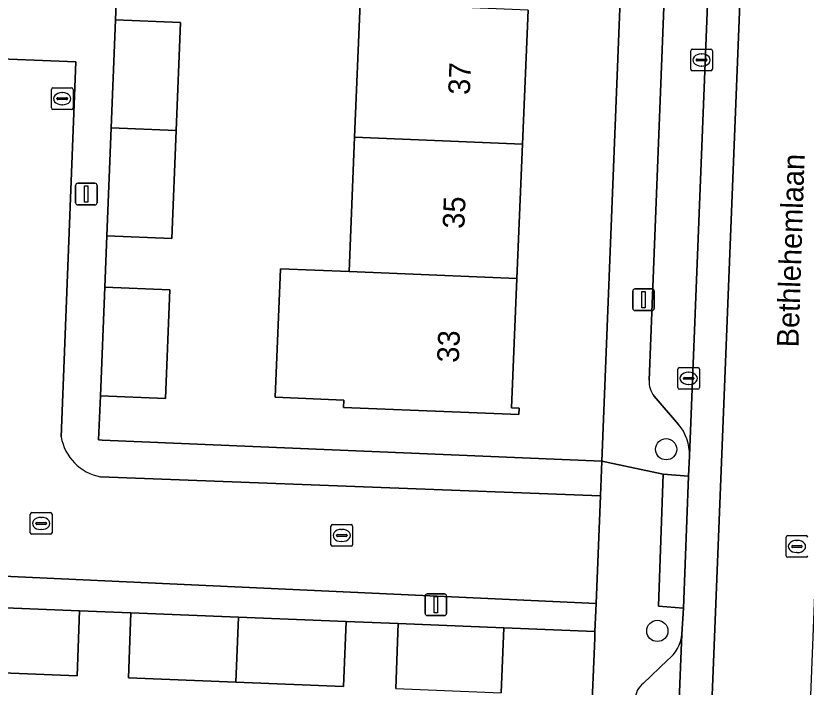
# Model space of a CAD drawing. Extents: x 161354 to 162026, y 386504 to 387460.
# Drawn here: x 161719.09 to 161755.51, y 387311.28 to 387342.24 of the extents above; entities that cross this region are included whole.
import ezdxf

# ---------------------------------------------------------------- set-up
doc = ezdxf.new("R2010")
doc.units = 0
for name, color, linetype in [('IMGEO_Boom', 7, 'Continuous'), ('IMGEO_Erf', 7, 'Continuous'), ('IMGEO_Kolk', 7, 'Continuous'), ('IMGEO_Lichtmast', 7, 'Continuous'), ('IMGEO_Openbare_ruimte_label', 7, 'Continuous'), ('IMGEO_Pand', 7, 'Continuous'), ('IMGEO_Pand_nummerreeks', 7, 'Continuous'), ('IMGEO_Parkeervlak_open', 7, 'Continuous'), ('IMGEO_Rijbaan_lokaal_gesloten', 7, 'Continuous'), ('IMGEO_Rijbaan_lokaal_open', 7, 'Continuous'), ('IMGEO_Rioolput', 7, 'Continuous'), ('IMGEO_Voetpad_open', 7, 'Continuous')]:
    doc.layers.add(name, color=color, linetype=linetype)

msp = doc.modelspace()

# ---------------------------------------------------------------- linework, layer by layer
at = {"layer": 'IMGEO_Boom'}
for centre in [(161749.06, 387322.25), (161748.654, 387313.874)]:
    msp.add_circle(centre, 0.489, dxfattribs=at)
at = {"layer": 'IMGEO_Erf'}
for points in [[(161723.722, 387342.811), (161723.691, 387342.043), (161726.689, 387341.922), (161726.488, 387336.95), (161726.287, 387331.974), (161723.29, 387332.095), (161723.194, 387329.717), (161726.191, 387329.596), (161725.989, 387324.592), (161722.992, 387324.713), (161722.91, 387322.68), (161723.076, 387322.673), (161746.092, 387321.697), (161748.96, 387393.639)], [(161742.698, 387342.491), (161742.442, 387336.318), (161742.185, 387330.118), (161741.937, 387324.158), (161742.285, 387324.143), (161742.273, 387323.846), (161734.188, 387324.182), (161734.202, 387324.516), (161731.051, 387324.647), (161731.297, 387330.571), (161734.448, 387330.44), (161734.705, 387336.64), (161734.962, 387342.813)], [(161736.6, 387311.215), (161736.719, 387314.213), (161734.31, 387314.309), (161734.191, 387311.311), (161729.234, 387311.508), (161724.278, 387311.706), (161724.398, 387314.703), (161722.033, 387314.797), (161721.914, 387311.8), (161716.945, 387311.998), (161711.989, 387312.195), (161712.108, 387315.193), (161709.726, 387315.287), (161709.607, 387312.29), (161704.639, 387312.488), (161699.683, 387312.685), (161699.802, 387315.683), (161696.956, 387315.796), (161696.837, 387312.798), (161691.974, 387312.992), (161692.093, 387315.99), (161690.611, 387316.049), (161690.607, 387315.961), (161689.731, 387294.569)], [(161745.767, 387313.542), (161745.78, 387313.85), (161741.58, 387314.019), (161741.46, 387311.021)], [(161744.925, 387293.803), (161745.767, 387313.542)]]:
    msp.add_lwpolyline(points, dxfattribs=at)
at = {"layer": 'IMGEO_Kolk'}
for p, q in [((161750.191, 387339.774), (161750.191, 387340.626)), ((161750.266, 387340.7), (161751.118, 387340.7)), ((161750.679, 387340.48), (161750.704, 387340.48)), ((161751.192, 387340.626), (161751.192, 387339.774)), ((161750.45, 387340.194), (161750.45, 387340.206)), ((161750.888, 387340.157), (161750.49, 387340.157)), ((161750.493, 387340.243), (161750.891, 387340.243)), ((161750.934, 387340.206), (161750.934, 387340.194)), ((161750.702, 387339.92), (161750.677, 387339.92)), ((161751.118, 387339.7), (161750.266, 387339.7)), ((161720.731, 387337.988), (161720.731, 387338.84)), ((161720.806, 387338.914), (161721.658, 387338.914)), ((161721.219, 387338.694), (161721.244, 387338.694)), ((161721.732, 387338.84), (161721.732, 387337.988)), ((161720.99, 387338.408), (161720.99, 387338.42)), ((161721.428, 387338.371), (161721.03, 387338.371)), ((161721.033, 387338.457), (161721.431, 387338.457)), ((161721.474, 387338.42), (161721.474, 387338.408)), ((161721.658, 387337.914), (161720.806, 387337.914)), ((161721.242, 387338.134), (161721.217, 387338.134)), ((161749.598, 387325.091), (161749.598, 387325.943)), ((161749.673, 387326.017), (161750.525, 387326.017)), ((161750.599, 387325.943), (161750.599, 387325.091)), ((161749.9, 387325.56), (161750.298, 387325.56)), ((161750.086, 387325.797), (161750.111, 387325.797)), ((161749.857, 387325.511), (161749.857, 387325.523)), ((161750.295, 387325.474), (161749.897, 387325.474)), ((161750.109, 387325.237), (161750.084, 387325.237)), ((161750.341, 387325.523), (161750.341, 387325.511)), ((161750.525, 387325.017), (161749.673, 387325.017)), ((161719.761, 387318.402), (161719.761, 387319.254)), ((161719.836, 387319.328), (161720.688, 387319.328)), ((161720.249, 387319.108), (161720.274, 387319.108)), ((161720.762, 387319.254), (161720.762, 387318.402)), ((161720.02, 387318.822), (161720.02, 387318.834)), ((161720.458, 387318.785), (161720.06, 387318.785)), ((161720.063, 387318.871), (161720.461, 387318.871)), ((161720.504, 387318.834), (161720.504, 387318.822)), ((161733.612, 387317.849), (161733.612, 387318.701)), ((161733.687, 387318.775), (161734.539, 387318.775)), ((161734.613, 387318.701), (161734.613, 387317.849)), ((161720.688, 387318.328), (161719.836, 387318.328)), ((161720.272, 387318.548), (161720.247, 387318.548)), ((161733.871, 387318.269), (161733.871, 387318.281)), ((161733.914, 387318.318), (161734.312, 387318.318)), ((161734.1, 387318.555), (161734.125, 387318.555)), ((161734.355, 387318.281), (161734.355, 387318.269)), ((161734.309, 387318.232), (161733.911, 387318.232)), ((161734.123, 387317.995), (161734.098, 387317.995)), ((161734.539, 387317.775), (161733.687, 387317.775))]:
    msp.add_line(p, q, dxfattribs=at)
for points in [[(161750.191, 387339.774), (161750.191, 387340.626)], [(161750.266, 387340.7), (161751.118, 387340.7)], [(161751.192, 387340.626), (161751.192, 387339.774)], [(161751.118, 387339.7), (161750.266, 387339.7)], [(161720.731, 387337.988), (161720.731, 387338.84)], [(161720.806, 387338.914), (161721.658, 387338.914)], [(161721.732, 387338.84), (161721.732, 387337.988)], [(161721.658, 387337.914), (161720.806, 387337.914)], [(161749.598, 387325.091), (161749.598, 387325.943)], [(161749.673, 387326.017), (161750.525, 387326.017)], [(161750.599, 387325.943), (161750.599, 387325.091)], [(161750.525, 387325.017), (161749.673, 387325.017)], [(161719.761, 387318.402), (161719.761, 387319.254)], [(161719.836, 387319.328), (161720.688, 387319.328)], [(161720.762, 387319.254), (161720.762, 387318.402)], [(161733.612, 387317.849), (161733.612, 387318.701)], [(161733.687, 387318.775), (161734.539, 387318.775)], [(161734.613, 387318.701), (161734.613, 387317.849)], [(161720.688, 387318.328), (161719.836, 387318.328)], [(161734.539, 387317.775), (161733.687, 387317.775)]]:
    msp.add_lwpolyline(points, dxfattribs=at)
for centre, radius, start, end in [((161750.268, 387340.624), 0.0765, 91.552, 178.448), ((161750.268, 387340.624), 0.0765, 91.552, 178.448), ((161751.116, 387340.624), 0.0765, 1.552, 88.448), ((161751.116, 387340.624), 0.0765, 1.552, 88.448), ((161750.49, 387340.203), 0.0403, 85.8775, 175.7526), ((161750.487, 387340.193), 0.0366, 178.938, 274.7102), ((161750.891, 387340.2), 0.043, 264.8664, 352.4533), ((161750.895, 387340.205), 0.0386, 1.7309, 96.639), ((161750.268, 387339.776), 0.0765, 181.552, 268.448), ((161750.268, 387339.776), 0.0765, 181.552, 268.448), ((161751.116, 387339.776), 0.0765, 271.552, 358.448), ((161751.116, 387339.776), 0.0765, 271.552, 358.448), ((161720.808, 387338.838), 0.0765, 91.552, 178.448), ((161720.808, 387338.838), 0.0765, 91.552, 178.448), ((161721.656, 387338.838), 0.0765, 1.552, 88.448), ((161721.656, 387338.838), 0.0765, 1.552, 88.448), ((161721.03, 387338.417), 0.0403, 85.8775, 175.7526), ((161721.027, 387338.407), 0.0366, 178.938, 274.7102), ((161721.431, 387338.414), 0.043, 264.8664, 352.4533), ((161721.435, 387338.419), 0.0386, 1.7309, 96.639), ((161720.808, 387337.99), 0.0765, 181.552, 268.448), ((161720.808, 387337.99), 0.0765, 181.552, 268.448), ((161721.656, 387337.99), 0.0765, 271.552, 358.448), ((161721.656, 387337.99), 0.0765, 271.552, 358.448), ((161749.675, 387325.941), 0.0765, 91.552, 178.448), ((161749.675, 387325.941), 0.0765, 91.552, 178.448), ((161750.523, 387325.941), 0.0765, 1.552, 88.448), ((161750.523, 387325.941), 0.0765, 1.552, 88.448), ((161749.897, 387325.52), 0.0403, 85.8775, 175.7526), ((161750.302, 387325.522), 0.0386, 1.7309, 96.639), ((161749.894, 387325.51), 0.0366, 178.938, 274.7102), ((161750.298, 387325.517), 0.043, 264.8664, 352.4533), ((161749.675, 387325.093), 0.0765, 181.552, 268.448), ((161749.675, 387325.093), 0.0765, 181.552, 268.448), ((161750.523, 387325.093), 0.0765, 271.552, 358.448), ((161750.523, 387325.093), 0.0765, 271.552, 358.448), ((161719.838, 387319.252), 0.0765, 91.552, 178.448), ((161719.838, 387319.252), 0.0765, 91.552, 178.448), ((161720.686, 387319.252), 0.0765, 1.552, 88.448), ((161720.686, 387319.252), 0.0765, 1.552, 88.448), ((161720.06, 387318.831), 0.0403, 85.8775, 175.7526), ((161720.057, 387318.821), 0.0366, 178.938, 274.7102), ((161720.461, 387318.828), 0.043, 264.8664, 352.4533), ((161720.465, 387318.833), 0.0386, 1.7309, 96.639), ((161733.689, 387318.699), 0.0765, 91.552, 178.448), ((161733.689, 387318.699), 0.0765, 91.552, 178.448), ((161734.537, 387318.699), 0.0765, 1.552, 88.448), ((161734.537, 387318.699), 0.0765, 1.552, 88.448), ((161719.838, 387318.404), 0.0765, 181.552, 268.448), ((161719.838, 387318.404), 0.0765, 181.552, 268.448), ((161720.686, 387318.404), 0.0765, 271.552, 358.448), ((161720.686, 387318.404), 0.0765, 271.552, 358.448), ((161733.911, 387318.278), 0.0403, 85.8775, 175.7526), ((161733.908, 387318.268), 0.0366, 178.938, 274.7102), ((161734.312, 387318.275), 0.043, 264.8664, 352.4533), ((161734.316, 387318.28), 0.0386, 1.7309, 96.639), ((161733.689, 387317.851), 0.0765, 181.552, 268.448), ((161733.689, 387317.851), 0.0765, 181.552, 268.448), ((161734.537, 387317.851), 0.0765, 271.552, 358.448), ((161734.537, 387317.851), 0.0765, 271.552, 358.448)]:
    msp.add_arc(centre, radius, start, end, dxfattribs=at)
for centre, major_axis, ratio, start_param, end_param in [((161750.678, 387340.2), (-0.387, 0.002), 0.722429, 4.712389, 7.853982), ((161750.703, 387340.2), (-0.39, 0.002), 0.717154, 1.570796, 4.712389), ((161721.218, 387338.414), (-0.387, 0.002), 0.722429, 4.712389, 7.853982), ((161721.243, 387338.414), (-0.39, 0.002), 0.717154, 1.570796, 4.712389), ((161750.085, 387325.517), (-0.387, 0.002), 0.722429, 4.712389, 7.853982), ((161750.11, 387325.517), (-0.39, 0.002), 0.717154, 1.570796, 4.712389), ((161720.248, 387318.828), (-0.387, 0.002), 0.722429, 4.712389, 7.853982), ((161720.273, 387318.828), (-0.39, 0.002), 0.717154, 1.570796, 4.712389), ((161734.099, 387318.275), (-0.387, 0.002), 0.722429, 4.712389, 7.853982), ((161734.124, 387318.275), (-0.39, 0.002), 0.717154, 1.570796, 4.712389)]:
    msp.add_ellipse(centre, major_axis=major_axis, ratio=ratio, start_param=start_param, end_param=end_param, dxfattribs=at)
at = {"layer": 'IMGEO_Lichtmast'}
for p, q in [((161721.844, 387333.614), (161721.844, 387334.414)), ((161721.844, 387334.414), (161721.844, 387333.614)), ((161721.944, 387334.514), (161722.734, 387334.514)), ((161722.734, 387334.514), (161721.944, 387334.514)), ((161722.834, 387334.414), (161722.834, 387333.614)), ((161722.834, 387333.614), (161722.834, 387334.414)), ((161722.734, 387333.514), (161721.944, 387333.514)), ((161721.944, 387333.514), (161722.734, 387333.514)), ((161747.52, 387328.745), (161747.52, 387329.545)), ((161747.52, 387329.545), (161747.52, 387328.745)), ((161747.62, 387329.645), (161748.41, 387329.645)), ((161748.41, 387329.645), (161747.62, 387329.645)), ((161748.51, 387329.545), (161748.51, 387328.745)), ((161748.51, 387328.745), (161748.51, 387329.545)), ((161748.41, 387328.645), (161747.62, 387328.645)), ((161747.62, 387328.645), (161748.41, 387328.645)), ((161737.951, 387314.68), (161737.951, 387315.48)), ((161737.951, 387315.48), (161737.951, 387314.68)), ((161738.051, 387315.58), (161738.841, 387315.58)), ((161738.841, 387315.58), (161738.051, 387315.58)), ((161738.941, 387315.48), (161738.941, 387314.68)), ((161738.941, 387314.68), (161738.941, 387315.48)), ((161738.841, 387314.58), (161738.051, 387314.58)), ((161738.051, 387314.58), (161738.841, 387314.58))]:
    msp.add_line(p, q, dxfattribs=at)
for points in [[(161722.264, 387334.389), (161722.414, 387334.389), (161722.414, 387333.639), (161722.264, 387333.639), (161722.264, 387334.389)], [(161747.94, 387329.52), (161748.09, 387329.52), (161748.09, 387328.77), (161747.94, 387328.77), (161747.94, 387329.52)], [(161738.371, 387315.455), (161738.521, 387315.455), (161738.521, 387314.705), (161738.371, 387314.705), (161738.371, 387315.455)]]:
    msp.add_lwpolyline(points, dxfattribs=at)
for centre, start, end in [((161721.944, 387334.414), 90, 180), ((161721.944, 387334.414), 90, 180), ((161722.734, 387334.414), 0, 90), ((161722.734, 387334.414), 360, 90), ((161721.944, 387333.614), 180, 270), ((161721.944, 387333.614), 180, 270), ((161722.734, 387333.614), 270, 0), ((161722.734, 387333.614), 270, 0), ((161747.62, 387329.545), 90, 180), ((161747.62, 387329.545), 90, 180), ((161748.41, 387329.545), 0, 90), ((161748.41, 387329.545), 360, 90), ((161747.62, 387328.745), 180, 270), ((161747.62, 387328.745), 180, 270), ((161748.41, 387328.745), 270, 0), ((161748.41, 387328.745), 270, 0), ((161738.051, 387315.48), 90, 180), ((161738.051, 387315.48), 90, 180), ((161738.841, 387315.48), 0, 90), ((161738.841, 387315.48), 360, 90), ((161738.051, 387314.68), 180, 270), ((161738.051, 387314.68), 180, 270), ((161738.841, 387314.68), 270, 0), ((161738.841, 387314.68), 270, 0)]:
    msp.add_arc(centre, 0.1, start, end, dxfattribs=at)
at = {"layer": 'IMGEO_Pand'}
for points in [[(161742.442, 387336.318), (161742.698, 387342.491), (161734.962, 387342.813), (161734.705, 387336.64)], [(161723.691, 387342.043), (161723.491, 387337.071), (161726.488, 387336.95), (161726.689, 387341.922)], [(161726.488, 387336.95), (161723.491, 387337.071), (161723.29, 387332.095), (161726.287, 387331.974)], [(161734.705, 387336.64), (161734.448, 387330.44), (161742.185, 387330.118), (161742.442, 387336.318)], [(161742.185, 387330.118), (161734.448, 387330.44), (161731.297, 387330.571), (161731.051, 387324.647), (161734.202, 387324.516), (161734.188, 387324.182), (161742.273, 387323.846), (161742.285, 387324.143), (161741.937, 387324.158)], [(161726.191, 387329.596), (161723.194, 387329.717), (161722.992, 387324.713), (161725.989, 387324.592)], [(161722.033, 387314.797), (161717.064, 387314.995), (161716.945, 387311.998), (161721.914, 387311.8)], [(161729.354, 387314.506), (161724.398, 387314.703), (161724.278, 387311.706), (161729.234, 387311.508)], [(161734.31, 387314.309), (161729.354, 387314.506), (161729.234, 387311.508), (161734.191, 387311.311)], [(161741.58, 387314.019), (161736.719, 387314.213), (161736.6, 387311.215), (161741.46, 387311.021)]]:
    msp.add_lwpolyline(points, close=True, dxfattribs=at)
at = {"layer": 'IMGEO_Parkeervlak_open'}
for points in [[(161750.133, 387321.953), (161752.866, 387390.605)], [(161750.718, 387387.588), (161748.279, 387325.439)], [(161748.502, 387324.691), (161749.628, 387323.398)], [(161747.422, 387297.825), (161748.582, 387296.478), (161749.067, 387295.765), (161749.789, 387313.724)], [(161749.129, 387312.527), (161748.007, 387311.449)]]:
    msp.add_lwpolyline(points, dxfattribs=at)
for centre, radius, start, end in [((161749.393, 387325.364), 1.117, 176.1495, 217.0521), ((161748.01, 387322.022), 2.125, 358.1491, 40.378), ((161748.077, 387313.887), 1.719, 307.7082, 354.549), ((161748.492, 387310.754), 0.847, 124.8995, 183.4545)]:
    msp.add_arc(centre, radius, start, end, dxfattribs=at)
at = {"layer": 'IMGEO_Rijbaan_lokaal_gesloten'}
for points in [[(161753.463, 387420.181), (161753.782, 387417.976), (161753.833, 387416.395), (161753.252, 387400.903), (161752.942, 387393.862), (161752.866, 387390.605), (161750.133, 387321.953), (161750.092, 387321.014), (161749.856, 387314.921), (161749.789, 387313.724), (161749.067, 387295.765), (161749.043, 387295.035), (161749.007, 387294.518), (161750.468, 387294.47), (161750.721, 387299.346), (161755.377, 387415.892)], [(161755.377, 387415.892), (161750.721, 387299.346), (161750.468, 387294.47), (161755.059, 387294.244), (161759.334, 387401.873), (161760.833, 387401.83), (161760.874, 387402.878)]]:
    msp.add_lwpolyline(points, dxfattribs=at)
at = {"layer": 'IMGEO_Rijbaan_lokaal_open'}
for points in [[(161721.859, 387340.12), (161713.759, 387340.437), (161713.655, 387337.671), (161713.541, 387334.669), (161713.428, 387331.667), (161713.314, 387328.665), (161713.201, 387325.663), (161713.088, 387322.661), (161712.974, 387319.659), (161712.861, 387316.657), (161745.834, 387315.132), (161746.03, 387320.109), (161722.997, 387320.979)], [(161721.184, 387322.827), (161721.859, 387340.12)]]:
    msp.add_lwpolyline(points, dxfattribs=at)
msp.add_arc((161723.408, 387323.196), 2.255, 189.4168, 259.4878, dxfattribs=at)
at = {"layer": 'IMGEO_Rioolput'}
for p, q in [((161754.661, 387318.267), (161755.513, 387318.267)), ((161754.586, 387317.341), (161754.586, 387318.193)), ((161755.074, 387318.047), (161755.099, 387318.047)), ((161754.845, 387317.761), (161754.845, 387317.773)), ((161755.283, 387317.724), (161754.885, 387317.724)), ((161754.888, 387317.81), (161755.286, 387317.81)), ((161755.329, 387317.773), (161755.329, 387317.761)), ((161755.513, 387317.267), (161754.661, 387317.267)), ((161755.097, 387317.487), (161755.072, 387317.487))]:
    msp.add_line(p, q, dxfattribs=at)
for points in [[(161754.661, 387318.267), (161755.513, 387318.267)], [(161754.586, 387317.341), (161754.586, 387318.193)], [(161755.513, 387317.267), (161754.661, 387317.267)]]:
    msp.add_lwpolyline(points, dxfattribs=at)
for centre, radius, start, end in [((161754.663, 387318.191), 0.0765, 91.552, 178.448), ((161754.663, 387318.191), 0.0765, 91.552, 178.448), ((161755.511, 387318.191), 0.0765, 1.552, 88.448), ((161755.511, 387318.191), 0.0765, 1.552, 88.448), ((161754.885, 387317.77), 0.0403, 85.8775, 175.7526), ((161754.882, 387317.76), 0.0366, 178.938, 274.7102), ((161755.286, 387317.767), 0.043, 264.8664, 352.4533), ((161755.29, 387317.772), 0.0386, 1.7309, 96.639), ((161754.663, 387317.343), 0.0765, 181.552, 268.448), ((161754.663, 387317.343), 0.0765, 181.552, 268.448), ((161755.511, 387317.343), 0.0765, 271.552, 358.448), ((161755.511, 387317.343), 0.0765, 271.552, 358.448)]:
    msp.add_arc(centre, radius, start, end, dxfattribs=at)
for centre, major_axis, ratio, start_param, end_param in [((161755.073, 387317.767), (-0.387, 0.002), 0.722429, 4.712389, 7.853982), ((161755.098, 387317.767), (-0.39, 0.002), 0.717154, 1.570796, 4.712389)]:
    msp.add_ellipse(centre, major_axis=major_axis, ratio=ratio, start_param=start_param, end_param=end_param, dxfattribs=at)
at = {"layer": 'IMGEO_Voetpad_open'}
for points in [[(161752.866, 387390.605), (161752.942, 387393.862), (161751.82, 387393.874), (161752.069, 387400.937), (161749.374, 387400.239), (161749.261, 387400.195), (161749.25, 387399.959), (161749.03, 387395.163), (161748.96, 387393.639), (161746.092, 387321.697), (161748.919, 387321.107), (161750.092, 387321.014), (161750.133, 387321.953)], [(161748.279, 387325.439), (161750.718, 387387.588)], [(161723.691, 387342.043), (161723.722, 387342.811), (161722.273, 387342.873), (161719.265, 387343.003), (161711.084, 387343.283), (161706.431, 387343.475), (161706.356, 387340.963), (161707.781, 387340.899), (161713.768, 387340.673), (161713.759, 387340.437), (161721.859, 387340.12), (161721.184, 387322.827)], [(161722.997, 387320.979), (161746.03, 387320.109), (161746.092, 387321.697), (161723.076, 387322.673), (161722.91, 387322.68), (161722.992, 387324.713), (161723.194, 387329.717), (161723.29, 387332.095), (161723.491, 387337.071), (161723.691, 387342.043)], [(161749.628, 387323.398), (161748.502, 387324.691)], [(161749.789, 387313.724), (161749.856, 387314.921), (161748.706, 387315.017), (161748.919, 387321.107), (161746.092, 387321.697), (161746.03, 387320.109), (161745.834, 387315.132), (161745.78, 387313.85), (161745.767, 387313.542), (161744.925, 387293.803), (161747.182, 387288.211)], [(161748.007, 387311.449), (161749.129, 387312.527)]]:
    msp.add_lwpolyline(points, dxfattribs=at)
for points in [[(161750.092, 387321.014), (161748.919, 387321.107), (161748.706, 387315.017), (161749.856, 387314.921)], [(161712.861, 387316.657), (161706.87, 387316.883), (161698.786, 387317.199), (161696.238, 387317.299), (161692.281, 387317.469), (161690.67, 387317.493), (161690.611, 387316.049), (161692.093, 387315.99), (161696.956, 387315.796), (161699.802, 387315.683), (161704.758, 387315.485), (161709.726, 387315.287), (161712.108, 387315.193), (161717.064, 387314.995), (161722.033, 387314.797), (161724.398, 387314.703), (161729.354, 387314.506), (161734.31, 387314.309), (161736.719, 387314.213), (161741.58, 387314.019), (161745.78, 387313.85), (161745.834, 387315.132)]]:
    msp.add_lwpolyline(points, close=True, dxfattribs=at)
for centre, radius, start, end in [((161749.393, 387325.364), 1.117, 176.1495, 217.0521), ((161748.01, 387322.022), 2.125, 358.1491, 40.378), ((161723.408, 387323.196), 2.255, 189.4168, 259.4878), ((161748.077, 387313.887), 1.719, 307.7082, 354.549), ((161748.492, 387310.754), 0.847, 124.8995, 183.4545)]:
    msp.add_arc(centre, radius, start, end, dxfattribs=at)

# ---------------------------------------------------------------- texts
at = {"layer": 'IMGEO_Openbare_ruimte_label'}
msp.add_text('Bethlehemlaan', height=1, rotation=88.1653, dxfattribs=at).set_placement((161755.156, 387326.938))
at = {"layer": 'IMGEO_Pand_nummerreeks'}
for s, rotation, p in [('37', 87.6216, (161740.013, 387338.577)), ('35', 87.6216, (161739.757, 387332.402)), ('33', 87.6224, (161739.5, 387326.227))]:
    msp.add_text(s, height=1, rotation=rotation, dxfattribs=at).set_placement(p)

doc.saveas('drawing.dxf')
